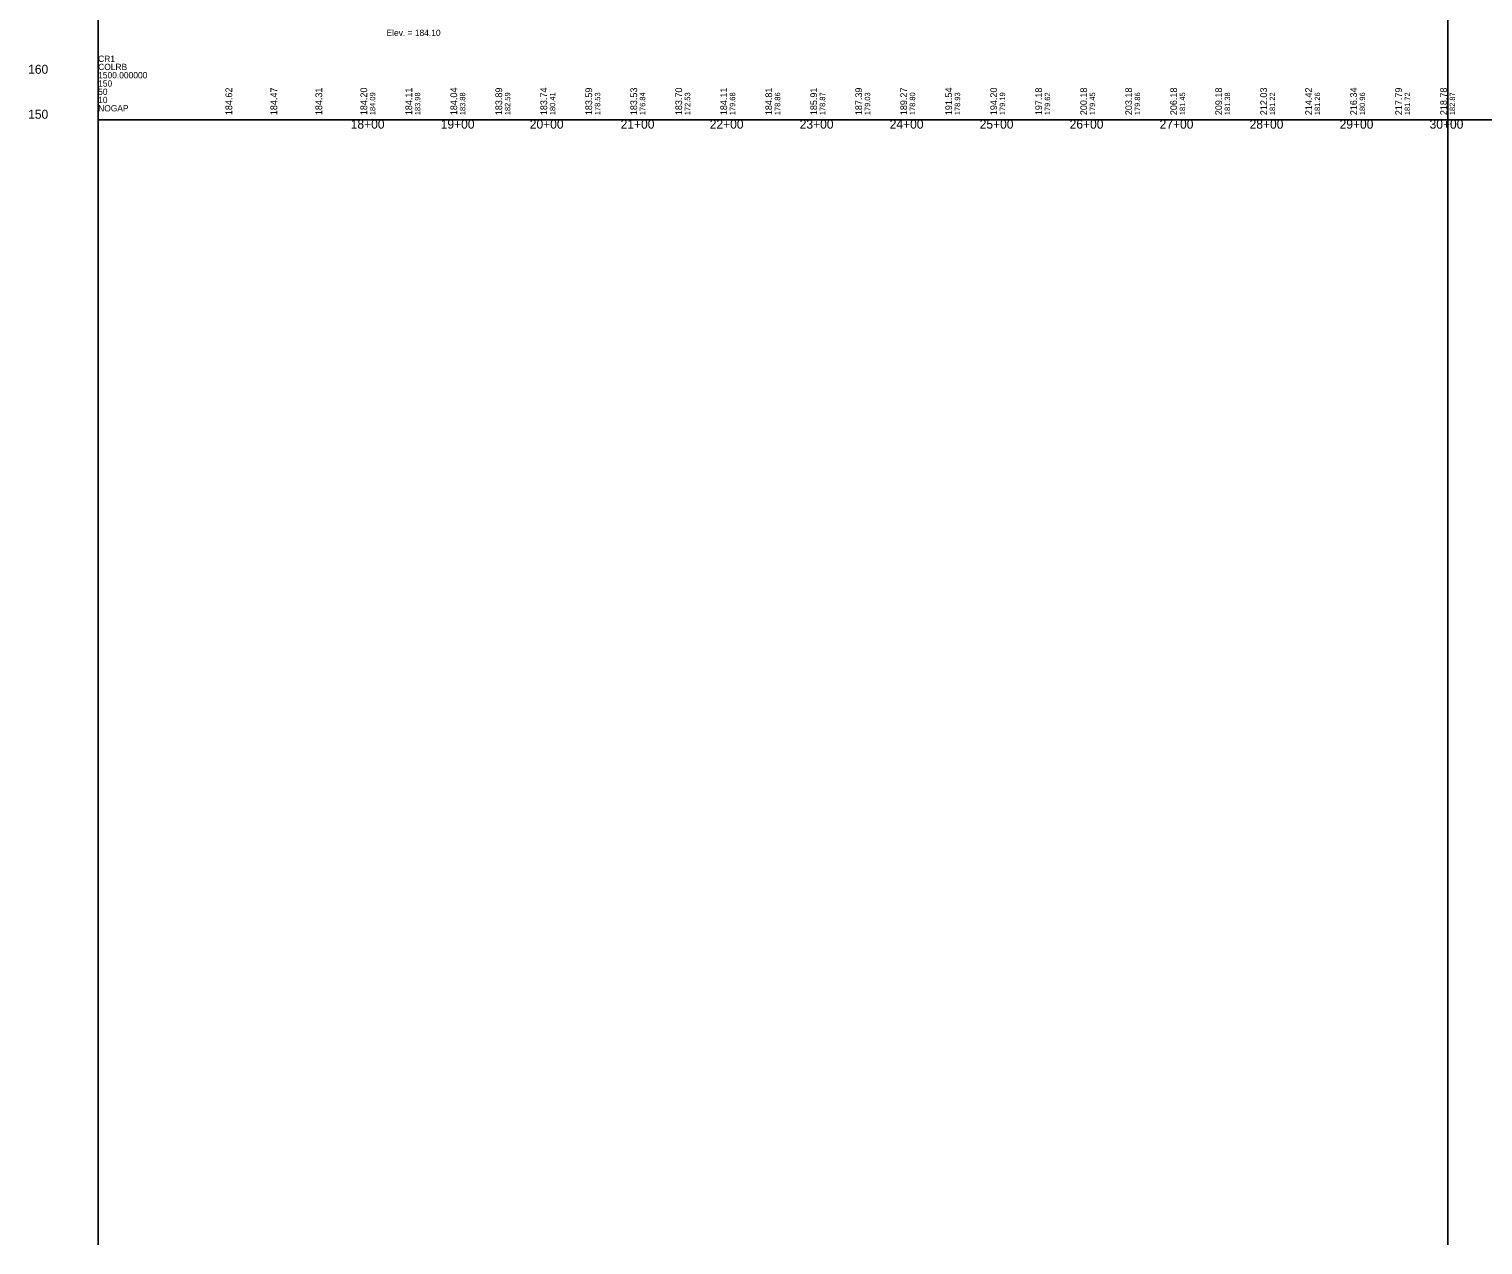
# Model space of a CAD drawing. Extents: x 69 to 2003113, y 512 to 837401.
# Drawn here: x 1923596 to 1925211, y 791413 to 792764 of the extents above; entities that cross this region are included whole.
import ezdxf

# ---------------------------------------------------------------- set-up
doc = ezdxf.new("R2010")
doc.units = 0
for name, color, linetype in [('BR_AUTO DIMENSION', 7, 'Continuous'), ('BR_BORDER LINES', 7, 'Continuous'), ('BR_CONCRETE', 7, 'Continuous'), ('MISCELLANEOUS', 7, 'Continuous'), ('RD_HC_Points', 7, 'Continuous'), ('RD_SHT_ID', 7, 'Continuous'), ('RD_SHT_IplotShp', 7, 'Continuous')]:
    doc.layers.add(name, color=color, linetype=linetype)

msp = doc.modelspace()

# ---------------------------------------------------------------- linework, layer by layer
at = {"layer": 'BR_AUTO DIMENSION'}
for p, q in [((1923672.4, 791412.9), (1923672.4, 794374.1)), ((1925172.4, 791412.9), (1925172.4, 794374.1))]:
    msp.add_line(p, q, dxfattribs=at)
at = {"layer": 'BR_BORDER LINES'}
for q in [(1923672.4, 793912.9), (1926172.4, 792662.9), (1923672.4, 791412.9)]:
    msp.add_line((1923672.4, 792662.9), q, dxfattribs=at)

# ---------------------------------------------------------------- texts
for s, p in [('CR1', (1923672.4, 792727.1)), ('COLRB', (1923672.4, 792718)), ('1500.000000', (1923672.4, 792708.8)), ('150', (1923672.4, 792699.6)), ('50', (1923672.4, 792690.4)), ('10', (1923672.4, 792681.3)), ('NOGAP', (1923672.4, 792672.1))]:
    msp.add_text(s, height=7, dxfattribs=at).set_placement(p)
at = {"layer": 'BR_CONCRETE'}
for s, p in [('184.09', (1923980.4, 792667.9)), ('183.98', (1924030.4, 792667.9)), ('183.88', (1924080.4, 792667.9)), ('182.59', (1924130.4, 792667.9)), ('180.41', (1924180.4, 792667.9)), ('178.53', (1924230.4, 792667.9)), ('176.84', (1924280.4, 792667.9)), ('172.53', (1924330.4, 792667.9)), ('179.68', (1924380.4, 792667.9)), ('178.86', (1924430.4, 792667.9)), ('178.87', (1924480.4, 792667.9)), ('179.03', (1924530.4, 792667.9)), ('178.80', (1924580.4, 792667.9)), ('178.93', (1924630.4, 792667.9)), ('179.19', (1924680.4, 792667.9)), ('179.62', (1924730.4, 792667.9)), ('179.45', (1924780.4, 792667.9)), ('179.86', (1924830.4, 792667.9)), ('181.45', (1924880.4, 792667.9)), ('181.38', (1924930.4, 792667.9)), ('181.22', (1924980.4, 792667.9)), ('181.26', (1925030.4, 792667.9)), ('180.96', (1925080.4, 792667.9)), ('181.72', (1925130.4, 792667.9)), ('182.87', (1925180.4, 792667.9))]:
    msp.add_text(s, height=6, rotation=90, dxfattribs=at).set_placement(p)
at = {"layer": 'MISCELLANEOUS'}
for s, p in [('160', (1923594.6, 792713.9)), ('150', (1923594.6, 792663.9))]:
    msp.add_text(s, height=10, dxfattribs=at).set_placement(p)
at = {"layer": 'RD_HC_Points'}
for s, p in [('184.62', (1923821.4, 792667.9)), ('184.47', (1923871.4, 792667.9)), ('184.31', (1923921.4, 792667.9)), ('184.20', (1923971.4, 792667.9)), ('184.11', (1924021.4, 792667.9)), ('184.04', (1924071.4, 792667.9)), ('183.89', (1924121.4, 792667.9)), ('183.74', (1924171.4, 792667.9)), ('183.59', (1924221.4, 792667.9)), ('183.53', (1924271.4, 792667.9)), ('183.70', (1924321.4, 792667.9)), ('184.11', (1924371.4, 792667.9)), ('184.81', (1924421.4, 792667.9)), ('185.91', (1924471.4, 792667.9)), ('187.39', (1924521.4, 792667.9)), ('189.27', (1924571.4, 792667.9)), ('191.54', (1924621.4, 792667.9)), ('194.20', (1924671.4, 792667.9)), ('197.18', (1924721.4, 792667.9)), ('200.18', (1924771.4, 792667.9)), ('203.18', (1924821.4, 792667.9)), ('206.18', (1924871.4, 792667.9)), ('209.18', (1924921.4, 792667.9)), ('212.03', (1924971.4, 792667.9)), ('214.42', (1925021.4, 792667.9)), ('216.34', (1925071.4, 792667.9)), ('217.79', (1925121.4, 792667.9)), ('218.78', (1925171.4, 792667.9))]:
    msp.add_text(s, height=7.5, rotation=90, dxfattribs=at).set_placement(p)
at = {"layer": 'RD_SHT_ID'}
for s, p in [('18+00', (1923953.1, 792652.9)), ('19+00', (1924053.1, 792652.9)), ('20+00', (1924152.1, 792652.9)), ('21+00', (1924253.1, 792652.9)), ('22+00', (1924352.1, 792652.9)), ('23+00', (1924452.1, 792652.9)), ('24+00', (1924552.1, 792652.9)), ('25+00', (1924652.1, 792652.9)), ('26+00', (1924752.1, 792652.9)), ('27+00', (1924852.1, 792652.9)), ('28+00', (1924952.1, 792652.9)), ('29+00', (1925052.1, 792652.9)), ('30+00', (1925152.1, 792652.9))]:
    msp.add_text(s, height=10, dxfattribs=at).set_placement(p)
at = {"layer": 'RD_SHT_IplotShp'}
msp.add_text('Elev. = 184.10', height=7, dxfattribs=at).set_placement((1923992.9, 792755.9))

doc.saveas('drawing.dxf')
